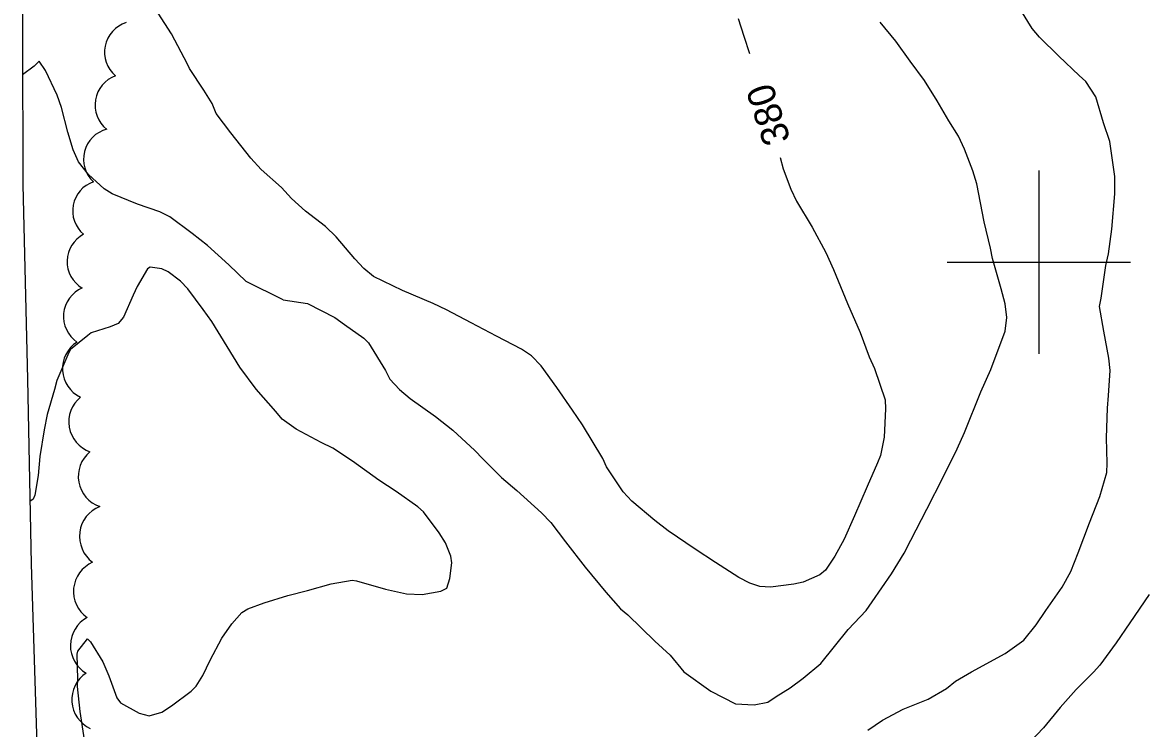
# Model space of a CAD drawing. Extents: x 287698 to 290158, y 5234163 to 5237182.
# Drawn here: x 287889.2 to 288012, y 5234949.2 to 5235026.1 of the extents above; entities that cross this region are included whole.
import ezdxf

# ---------------------------------------------------------------- set-up
doc = ezdxf.new("R2010")
doc.units = 0
for name, color, linetype in [('Niveau 1', 7, 'Continuous'), ('Niveau 2', 7, 'Continuous'), ('Niveau 21', 7, 'Continuous'), ('Niveau 44', 7, 'Continuous'), ('Niveau 61', 7, 'Continuous')]:
    doc.layers.add(name, color=color, linetype=linetype)

msp = doc.modelspace()

# ---------------------------------------------------------------- linework, layer by layer
at = {"layer": 'Niveau 1'}
for points in [[(287905.43, 5235024.87), (287903.98, 5235027.14)], [(287967.23, 5235026.56), (287967.82, 5235024.63), (287968.44, 5235022.74)], [(287971.79, 5235011.39), (287972.12, 5235010.19), (287972.95, 5235007.96), (287973.56, 5235006.66), (287975.27, 5235003.82), (287976.79, 5235001.05), (287977.62, 5234999.2), (287979.12, 5234995.5), (287980.5, 5234992.34), (287981.51, 5234989.69), (287982.09, 5234988.42), (287983.23, 5234984.99), (287983.27, 5234984.02), (287983.15, 5234980.91), (287982.73, 5234978.91), (287982.4, 5234978.13), (287981.28, 5234975.55), (287979.89, 5234972.36), (287978.78, 5234969.8), (287977.76, 5234967.97), (287976.75, 5234966.44), (287976.11, 5234965.93), (287974.31, 5234965.13), (287973.3, 5234964.9), (287970.75, 5234964.59), (287969.58, 5234964.65), (287968.47, 5234965.01), (287967.3, 5234965.61), (287964.76, 5234967.25), (287962.54, 5234968.72), (287959.59, 5234970.73), (287958.14, 5234971.83), (287955.61, 5234973.96), (287954.66, 5234974.97), (287952.87, 5234977.68), (287952.47, 5234978.58), (287950.24, 5234982.27), (287949.17, 5234983.88), (287947.45, 5234986.32), (287945.72, 5234988.69), (287944.67, 5234989.78), (287943.6, 5234990.5), (287940.87, 5234991.94), (287938.11, 5234993.39), (287935.43, 5234994.8), (287933.96, 5234995.48), (287930.63, 5234996.92), (287927.47, 5234998.45), (287926.39, 5234999.31), (287925.41, 5235000.36), (287923.39, 5235002.77), (287922.21, 5235003.9), (287920.05, 5235005.57), (287918.53, 5235006.93), (287917.43, 5235008.13), (287915.22, 5235010.11), (287914.08, 5235011.33), (287911.92, 5235014.08), (287910.32, 5235016.22), (287909.86, 5235017.28), (287908.95, 5235018.75), (287907.38, 5235021.1), (287907.19, 5235021.57), (287905.43, 5235024.87)]]:
    msp.add_lwpolyline(points, dxfattribs=at)
at = {"layer": 'Niveau 2'}
for points in [[(287981.34, 5234948.97), (287982.96, 5234950.08), (287985.22, 5234951.28), (287987.94, 5234952.37), (287989.93, 5234953.53), (287990.91, 5234954.31), (287992.64, 5234955.33), (287996.34, 5234957.36), (287998.35, 5234958.79), (287999.72, 5234960.48), (288000.77, 5234962.02), (288002.54, 5234964.58), (288003.48, 5234966.29), (288004.3, 5234968.33), (288005.53, 5234971.6), (288006.66, 5234974.46), (288007.41, 5234977.07), (288007.45, 5234978.1), (288007.37, 5234980.85), (288007.47, 5234984.07), (288007.6, 5234985.47), (288007.77, 5234988.18), (288007.64, 5234989.54), (288007.07, 5234992.47), (288006.6, 5234995.15), (288006.78, 5234996.09), (288007.3, 5234999.62), (288007.58, 5235000.92), (288007.95, 5235003.58), (288008.3, 5235007.45), (288008.29, 5235009.32), (288007.74, 5235013.16), (288007.06, 5235015.17), (288006.22, 5235018.03), (288005.13, 5235019.68), (288004.4, 5235020.34), (288002.16, 5235022.46), (288000.06, 5235024.54), (287999.27, 5235025.48), (287998.03, 5235027.45)], [(287917.6, 5234995.91), (287920.26, 5234995.48), (287923.24, 5234993.96), (287924.29, 5234993.19), (287926.41, 5234991.73), (287926.91, 5234991.2), (287928.77, 5234988.2), (287929.22, 5234987.25), (287930.3, 5234986.12), (287931.46, 5234985.15), (287934.22, 5234983.19), (287936.09, 5234981.67), (287938.52, 5234979.48), (287939.39, 5234978.57), (287941.43, 5234976.54), (287943.08, 5234975.1), (287945.76, 5234972.69), (287946.78, 5234971.62), (287948.39, 5234969.5), (287950.53, 5234966.77), (287952.78, 5234964.01), (287954.4, 5234962.2), (287955.2, 5234961.57), (287958.13, 5234958.68), (287959.8, 5234957.17), (287961.29, 5234955.34), (287964.22, 5234953.24), (287966.93, 5234951.84), (287968.97, 5234951.76), (287970.44, 5234952.02), (287971.35, 5234952.64), (287972.89, 5234953.6), (287974.31, 5234954.66), (287976.24, 5234956.25), (287979.22, 5234959.96), (287981.16, 5234962.02), (287981.82, 5234962.98), (287983.95, 5234966.04), (287985.3, 5234968.27), (287986.03, 5234969.69), (287987.77, 5234973.08), (287989.57, 5234976.57), (287991.09, 5234979.64), (287991.88, 5234981.45), (287993.69, 5234985.85), (287994.76, 5234988.3), (287996.34, 5234992.46), (287996.52, 5234993.96), (287996.31, 5234995.45), (287995.9, 5234997.11), (287994.95, 5235000.4), (287994.71, 5235001.52), (287994.02, 5235004.38), (287993.24, 5235008.55), (287992.8, 5235009.94), (287991.89, 5235012.3), (287991.22, 5235013.72), (287990.17, 5235015.41), (287988.9, 5235017.58), (287987.52, 5235019.79), (287985.97, 5235021.89), (287984.39, 5235024.09), (287982.69, 5235026.16)], [(287917.6, 5234995.91), (287913.58, 5234997.88), (287911.67, 5234999.69), (287909.34, 5235001.81), (287907.67, 5235003.13), (287905.26, 5235004.95), (287904.16, 5235005.49), (287901.71, 5235006.33), (287898.96, 5235007.43), (287898.1, 5235007.99), (287896.38, 5235009.56), (287895.29, 5235010.92), (287894.7, 5235012.25), (287894.14, 5235014.18), (287893.44, 5235016.85), (287892.98, 5235018.22), (287891.71, 5235020.89), (287891.01, 5235021.89), (287890.46, 5235021.37), (287889.2, 5235020.42)], [(287895.95, 5234947.92), (287895.49, 5234951.02), (287895.19, 5234953.75), (287895.22, 5234954.53), (287895.13, 5234957.26), (287895.22, 5234957.6), (287896.28, 5234958.94), (287896.61, 5234958.61), (287897.94, 5234956.42), (287898.6, 5234954.9), (287899.46, 5234952.5), (287899.89, 5234951.96), (287901.9, 5234950.84), (287902.98, 5234950.53), (287904.39, 5234950.96), (287905.42, 5234951.63), (287907.56, 5234953.23), (287908.12, 5234953.77), (287908.86, 5234954.96), (287909.66, 5234956.61), (287910.93, 5234959), (287912, 5234960.59), (287913.09, 5234961.8), (287913.74, 5234962.21), (287915.54, 5234962.85), (287918.11, 5234963.67), (287920.25, 5234964.22), (287922.84, 5234964.93), (287925.13, 5234965.33), (287925.61, 5234965.28), (287928.76, 5234964.36), (287931.04, 5234963.84), (287932.75, 5234963.79), (287934.8, 5234964.13), (287935.45, 5234964.46), (287935.78, 5234965.51), (287935.98, 5234967.21), (287935.89, 5234967.97), (287935.29, 5234969.42), (287934.61, 5234970.48), (287932.92, 5234972.77), (287932.28, 5234973.33), (287929.93, 5234975.01), (287928.04, 5234976.25), (287925.16, 5234978.29), (287923.03, 5234979.72), (287921.75, 5234980.35), (287919.02, 5234981.79), (287917.51, 5234982.89), (287916.8, 5234983.73), (287914.65, 5234986.15), (287912.88, 5234988.56), (287911.51, 5234990.8), (287909.82, 5234993.53), (287908.89, 5234994.85), (287907.22, 5234997.09), (287906.42, 5234997.92), (287905.07, 5234998.95), (287904.38, 5234999.28), (287903.1, 5234999.45), (287902.82, 5234999.26), (287901.68, 5234997.36), (287901.25, 5234996.4), (287900.19, 5234994.01), (287899.63, 5234993.31), (287898.76, 5234992.96), (287896.68, 5234992.28), (287896.31, 5234991.99), (287894.42, 5234990.48), (287894.25, 5234990.17), (287892.94, 5234987.1), (287892.68, 5234986.11), (287891.88, 5234983.41), (287891.55, 5234981.72), (287891.09, 5234978.83), (287890.88, 5234976.73), (287890.53, 5234974.61), (287890.34, 5234974.18), (287890, 5234973.91)], [(288012.03, 5234963.79), (288009.9, 5234960.68), (288008.44, 5234958.5), (288006.66, 5234956.08), (288005.97, 5234955.32), (288004.07, 5234953.42), (288002.31, 5234951.47), (288000.51, 5234949.25), (287999.05, 5234947.72)]]:
    msp.add_lwpolyline(points, dxfattribs=at)
at = {"layer": 'Niveau 21'}
msp.add_lwpolyline([(287889.3, 5235042.17), (287889.19, 5235024.7), (287889.22, 5235008.43), (287889.74, 5234987.25), (287890.14, 5234967.08), (287890.75, 5234947.42), (287890.9, 5234930.98), (287891.19, 5234912.55), (287891.76, 5234895.35), (287892.71, 5234877.98), (287894.12, 5234860.95), (287895.48, 5234845.24), (287897.65, 5234828.96), (287899.84, 5234812.47), (287901.74, 5234800.44)], dxfattribs=at)
at = {"layer": 'Niveau 44'}
for centre, radius, start, end in [((287898.21, 5234964.11), 3.46, 113.4355, 235.388), ((287897.88, 5234958.2), 3.47, 118.1501, 239.7666)]:
    msp.add_arc(centre, radius, start, end, dxfattribs=at)
for centre, major_axis, ratio, start_param, end_param in [((287901.59, 5235022.88), (-3.38, 0.72), 0.986592, 5.242328, 7.349792), ((287900.48, 5235017.13), (-3.32, 0.67), 0.996839, 5.254022, 7.377739), ((287899.25, 5235011.22), (-3.25, 0.99), 0.998445, 5.269822, 7.394871), ((287898.07, 5235005.58), (-3.35, 0.68), 0.980973, 5.24858, 7.343149), ((287897.45, 5235000.06), (-3.4, 0.04), 0.992125, 5.213188, 7.322091), ((287897.04, 5234994.08), (-3.37, 0.31), 0.999949, 5.21472, 7.34578), ((287896.99, 5234988.39), (-3.44, -0.22), 0.996817, 5.217373, 7.342273), ((287897.69, 5234982.6), (-3.41, -0.6), 0.999078, 5.219053, 7.342189), ((287898.74, 5234976.64), (-3.46, -0.27), 0.999604, 5.319905, 7.445321), ((287898.9, 5234970.11), (-3.47, 0.44), 0.999995, 5.21499, 7.345865), ((287898.02, 5234952.31), (-3.45, -0.25), 0.999995, 5.217809, 7.348191)]:
    msp.add_ellipse(centre, major_axis=major_axis, ratio=ratio, start_param=start_param, end_param=end_param, dxfattribs=at)
at = {"layer": 'Niveau 61'}
for points in [[(288000, 5235010), (288000, 5235000), (288000, 5234990)], [(287990, 5235000), (288000, 5235000), (288010, 5235000)]]:
    msp.add_lwpolyline(points, dxfattribs=at)

# ---------------------------------------------------------------- texts
at = {"layer": 'Niveau 1'}
msp.add_text('380', height=3, rotation=108.2522, dxfattribs=at).set_placement((287972.96, 5235013.35))

doc.saveas('drawing.dxf')
